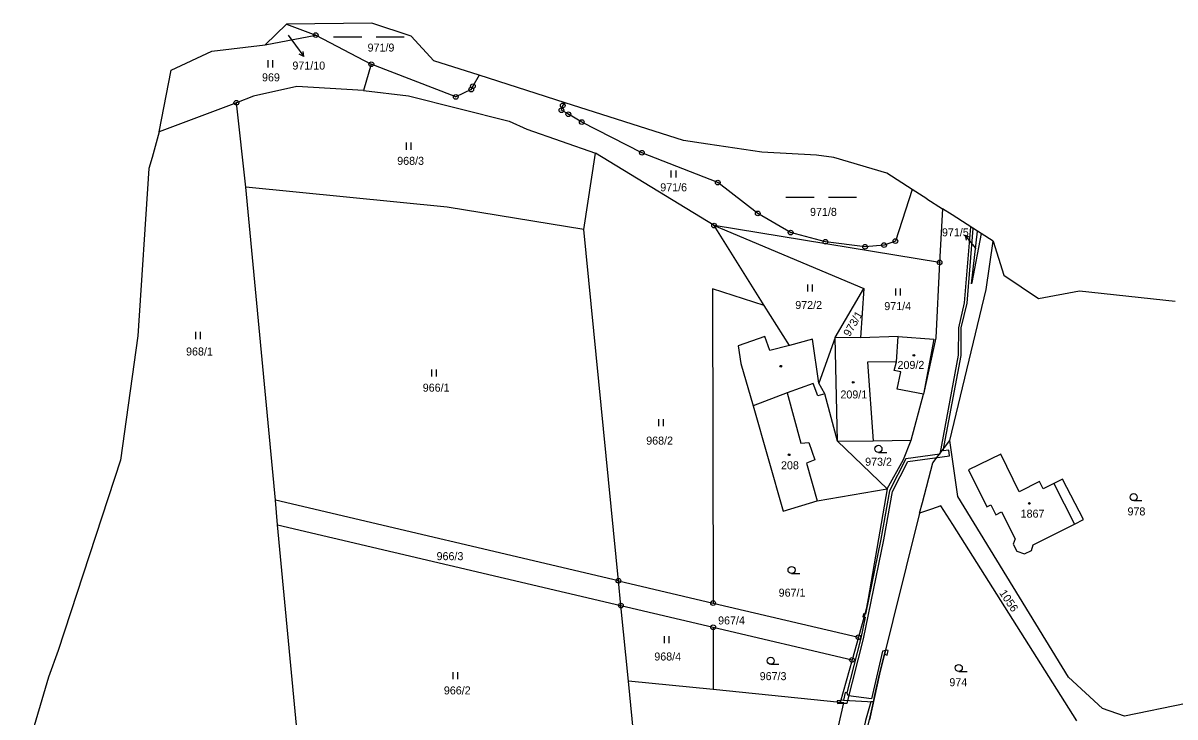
# Model space of a CAD drawing. Extents: x -680203 to -673936, y -1102717 to -1093650.
# Drawn here: x -680182.2 to -679937.5, y -1097122.4 to -1096975.1 of the extents above; entities that cross this region are included whole.
import ezdxf

# ---------------------------------------------------------------- set-up
doc = ezdxf.new("R2010")
doc.units = 0
for name, color, linetype in [('SOxx02xx_Koleje_param další_Popis10', 7, 'Continuous'), ('SOxx02xx_Staničení_Popis10', 7, 'Continuous'), ('SOxxxxxx_Koleje_hlavní_body_Popis10', 7, 'Continuous'), ('SOxxxxxx_Koleje_LN_parametry_Popis10', 7, 'Continuous'), ('SOxxxxxx_Koleje_param další_Popis10', 7, 'Continuous'), ('SOxxxxxx_Osa_bod_P', 7, 'Continuous'), ('SOxxxxxx_Staničení_Popis10', 7, 'Continuous'), ('x_prac', 7, 'Continuous')]:
    doc.layers.add(name, color=color, linetype=linetype)

msp = doc.modelspace()

# ---------------------------------------------------------------- linework, layer by layer
at = {"layer": 'SOxx02xx_Koleje_param další_Popis10'}
for centre, radius in [((-680120.03, -1096977.62), 0.5), ((-680120.03, -1096977.62), 0.0303), ((-680108.22, -1096983.79), 0.5), ((-680108.22, -1096983.79), 0.0303), ((-680086.65, -1096988.46), 0.5), ((-680086.65, -1096988.46), 0.0303), ((-680090.28, -1096990.72), 0.5), ((-680090.28, -1096990.72), 0.0303), ((-680087, -1096989.19), 0.5), ((-680087, -1096989.19), 0.0303), ((-680136.89, -1096991.98), 0.5), ((-680136.89, -1096991.98), 0.0303), ((-680067.83, -1096993.56), 0.5), ((-680067.57, -1096992.55), 0.5), ((-680067.57, -1096992.55), 0.0303), ((-680067.83, -1096993.56), 0.0303), ((-680066.37, -1096994.41), 0.5), ((-680066.37, -1096994.41), 0.0303), ((-680063.51, -1096996.07), 0.5), ((-680063.51, -1096996.07), 0.0303), ((-680050.74, -1097002.6), 0.5), ((-680050.74, -1097002.6), 0.0303), ((-680034.64, -1097008.92), 0.5), ((-680034.64, -1097008.92), 0.0303), ((-680026.13, -1097015.49), 0.5), ((-680035.42, -1097018.06), 0.5), ((-680026.13, -1097015.49), 0.0303), ((-680035.42, -1097018.06), 0.0303), ((-680019.15, -1097019.53), 0.5), ((-680019.15, -1097019.53), 0.0303), ((-680011.78, -1097021.5), 0.5), ((-680011.78, -1097021.5), 0.0303), ((-680003.35, -1097022.56), 0.5), ((-680003.35, -1097022.56), 0.0303), ((-679999.31, -1097022.21), 0.5), ((-679999.31, -1097022.21), 0.0303), ((-679996.89, -1097021.34), 0.5), ((-679996.89, -1097021.34), 0.0303), ((-679987.51, -1097025.87), 0.5), ((-679987.51, -1097025.87), 0.0303), ((-680055.72, -1097093.48), 0.5), ((-680055.72, -1097093.48), 0.0303), ((-680055.2, -1097098.74), 0.5), ((-680035.62, -1097098.21), 0.5), ((-680035.62, -1097098.21), 0.0303), ((-680055.2, -1097098.74), 0.0303), ((-680035.61, -1097103.35), 0.5), ((-680035.61, -1097103.35), 0.0303), ((-680004.76, -1097105.47), 0.5), ((-680004.76, -1097105.47), 0.0303), ((-680006.12, -1097110.29), 0.5), ((-680006.12, -1097110.29), 0.0303)]:
    msp.add_circle(centre, radius, dxfattribs=at)
at = {"layer": 'SOxx02xx_Staničení_Popis10'}
for p, q in [((-680125.85, -1096977.61), (-680124.31, -1096979.75)), ((-680124.31, -1096979.75), (-680122.55, -1096982.18)), ((-680122.55, -1096982.18), (-680122.73, -1096981.07)), ((-680122.55, -1096982.18), (-680123.54, -1096981.66)), ((-679980.19, -1097022.42), (-679982.08, -1097020.09)), ((-679982.08, -1097020.09), (-679981.06, -1097020.55)), ((-679982.08, -1097020.09), (-679981.84, -1097021.18)), ((-679979.74, -1097022.98), (-679980.19, -1097022.42))]:
    msp.add_line(p, q, dxfattribs=at)
at = {"layer": 'SOxxxxxx_Koleje_hlavní_body_Popis10'}
for p, q in [((-680116.22, -1096977.95), (-680110.22, -1096977.95)), ((-680107.22, -1096977.95), (-680101.22, -1096977.95)), ((-680130.12, -1096984.46), (-680130.12, -1096982.96)), ((-680129.12, -1096984.46), (-680129.12, -1096982.96)), ((-680100.77, -1097001.95), (-680100.77, -1097000.45)), ((-680099.77, -1097001.95), (-680099.77, -1097000.45)), ((-680044.5, -1097007.83), (-680044.5, -1097006.33)), ((-680043.5, -1097007.83), (-680043.5, -1097006.33)), ((-680020.14, -1097012), (-680014.14, -1097012)), ((-680011.14, -1097012), (-680005.14, -1097012)), ((-680015.49, -1097032.06), (-680015.49, -1097030.56)), ((-680014.49, -1097032.06), (-680014.49, -1097030.56)), ((-679996.82, -1097032.94), (-679996.82, -1097031.44)), ((-679995.82, -1097032.94), (-679995.82, -1097031.44)), ((-680145.47, -1097042.15), (-680145.47, -1097040.65)), ((-680144.47, -1097042.15), (-680144.47, -1097040.65)), ((-680095.37, -1097050.1), (-680095.37, -1097048.6)), ((-680094.37, -1097050.1), (-680094.37, -1097048.6)), ((-680047.15, -1097060.66), (-680047.15, -1097059.16)), ((-680046.15, -1097060.66), (-680046.15, -1097059.16)), ((-680000.5, -1097066.22), (-679998.75, -1097066.22)), ((-679946.29, -1097076.47), (-679944.54, -1097076.47)), ((-680018.96, -1097091.94), (-680017.21, -1097091.94)), ((-680045.98, -1097106.75), (-680045.98, -1097105.25)), ((-680044.98, -1097106.75), (-680044.98, -1097105.25)), ((-680090.87, -1097114.39), (-680090.87, -1097112.89)), ((-680089.87, -1097114.39), (-680089.87, -1097112.89)), ((-680023.38, -1097111.23), (-680021.63, -1097111.23)), ((-679983.44, -1097112.75), (-679981.69, -1097112.75))]:
    msp.add_line(p, q, dxfattribs=at)
for centre in [(-680000.5, -1097065.47), (-679946.29, -1097075.72), (-680018.96, -1097091.19), (-680023.38, -1097110.48), (-679983.44, -1097112)]:
    msp.add_circle(centre, 0.75, dxfattribs=at)
at = {"layer": 'SOxxxxxx_Koleje_LN_parametry_Popis10'}
for points in [[(-680007.16, -1097119.48), (-680003.69, -1097105.83), (-679999.39, -1097084.79), (-679997.54, -1097074.56), (-679994.28, -1097068.13), (-679985.43, -1097066.93), (-679985.57, -1097065.76), (-679986.73, -1097065.92), (-679982.96, -1097045.66), (-679982.92, -1097039.8), (-679981.69, -1097034.52), (-679980.35, -1097018.67), (-679980.92, -1097018.3), (-679982.29, -1097034.44), (-679983.52, -1097039.74), (-679983.56, -1097045.6), (-679987.46, -1097066.6), (-679994.67, -1097067.58), (-679998.12, -1097074.36), (-679999.97, -1097084.67), (-680003.23, -1097100.59), (-680003.39, -1097100.57), (-680003.55, -1097101.16), (-680003.35, -1097101.19), (-680004.27, -1097105.69), (-680007.22, -1097117.28), (-680007.58, -1097117.23), (-680007.91, -1097118.81), (-680008.53, -1097118.88), (-680008.65, -1097119.3), (-680007.82, -1097119.38), (-680007.85, -1097119.5)], [(-680003.79, -1097101.12), (-680003.55, -1097101.16), (-680003.39, -1097100.57), (-680003.66, -1097100.53)], [(-680007.91, -1097118.81), (-680001.57, -1097119.2), (-680001.32, -1097118.07), (-680000.25, -1097113.29), (-679999.01, -1097108.29), (-679999.67, -1097108.41), (-680001.99, -1097118.54), (-680006.85, -1097117.95), (-680007.22, -1097117.28), (-680007.58, -1097117.23)], [(-679999.2, -1097109.07), (-679998.68, -1097109.29), (-679998.44, -1097108.31), (-679998.76, -1097108.24), (-679999.01, -1097108.29)], [(-680009.23, -1097119.24), (-680008.65, -1097119.3), (-680008.53, -1097118.88), (-680009.24, -1097118.95)], [(-680007.85, -1097119.5), (-680007.82, -1097119.38), (-680008.65, -1097119.3), (-680009.23, -1097119.24), (-680009.22, -1097119.55)], [(-680006.12, -1097137.47), (-680005.9, -1097136.59), (-680002.43, -1097123.01), (-680001.57, -1097119.2), (-680002.13, -1097119.17), (-680003.23, -1097123.15), (-680004.25, -1097127.89), (-680005.67, -1097133.27), (-680006.69, -1097137.28)]]:
    msp.add_lwpolyline(points, close=True, dxfattribs=at)
at = {"layer": 'SOxxxxxx_Koleje_param další_Popis10'}
for centre in [(-679992.98, -1097045.62), (-680021.25, -1097047.93), (-680005.87, -1097051.35), (-680019.47, -1097066.74), (-679968.44, -1097077.07)]:
    msp.add_circle(centre, 0.175, dxfattribs=at)
at = {"layer": 'SOxxxxxx_Staničení_Popis10'}
for p, q in [((-680009.22, -1097063.86), (-680009.68, -1097041.81)), ((-679996.69, -1097046.98), (-680002.85, -1097047.05)), ((-680002.85, -1097047.05), (-680001.63, -1097063.75)), ((-680014.4, -1097051.6), (-680019.9, -1097053.58)), ((-680013.4, -1097054.2), (-680014.4, -1097051.6)), ((-680019.9, -1097053.58), (-680027.14, -1097056.37)), ((-680019.9, -1097053.58), (-680017.02, -1097064.28)), ((-680011.9, -1097053.8), (-680013.4, -1097054.2)), ((-680017.02, -1097064.28), (-680015.28, -1097064.1)), ((-680015.28, -1097064.1), (-680014.05, -1097067.8)), ((-680014.05, -1097067.8), (-680015.79, -1097068.48)), ((-680015.79, -1097068.48), (-680013.55, -1097076.53)), ((-679963.26, -1097072.85), (-679958.88, -1097081.45))]:
    msp.add_line(p, q, dxfattribs=at)
at = {"layer": 'x_prac'}
for p, q in [((-680126.27, -1096975.32), (-680130.75, -1096979.7)), ((-680126.27, -1096975.32), (-680120.03, -1096977.62)), ((-680130.75, -1096979.7), (-680120.03, -1096977.62)), ((-680120.03, -1096977.62), (-680108.22, -1096983.79)), ((-680150.75, -1096985.09), (-680142.1, -1096981.04)), ((-680142.1, -1096981.04), (-680130.75, -1096979.7)), ((-680153.3, -1096998.12), (-680150.75, -1096985.09)), ((-680108.22, -1096983.79), (-680109.91, -1096989.36)), ((-680090.28, -1096990.72), (-680108.22, -1096983.79)), ((-680067.06, -1096991.96), (-680085.34, -1096986.11)), ((-680109.91, -1096989.36), (-680100.34, -1096990.49)), ((-680087, -1096989.19), (-680090.28, -1096990.72)), ((-680136.89, -1096991.98), (-680153.3, -1096998.12)), ((-680134.86, -1097009.89), (-680136.89, -1096991.98)), ((-680067.57, -1096992.55), (-680067.06, -1096991.96)), ((-680153.3, -1096998.12), (-680154.8, -1097003.6)), ((-680063.06, -1097018.87), (-680060.6, -1097002.65)), ((-680035.42, -1097018.06), (-680060.6, -1097002.65)), ((-680013.66, -1097003.13), (-680025.25, -1097002.47)), ((-680009.95, -1097003.57), (-680013.66, -1097003.13)), ((-679998.73, -1097006.94), (-680009.95, -1097003.57)), ((-679993.32, -1097010.39), (-679998.73, -1097006.94)), ((-680128.61, -1097076.34), (-680134.86, -1097009.89)), ((-679990.23, -1097012.36), (-679993.32, -1097010.39)), ((-679990.23, -1097012.36), (-679986.93, -1097014.47)), ((-679986.93, -1097014.47), (-679987.51, -1097025.87)), ((-679984.85, -1097015.8), (-679986.93, -1097014.47)), ((-679979.48, -1097019.22), (-679984.85, -1097015.8)), ((-680055.72, -1097093.48), (-680063.06, -1097018.87)), ((-680024.76, -1097035), (-680035.42, -1097018.06)), ((-679987.51, -1097025.87), (-680035.42, -1097018.06)), ((-680035.42, -1097018.06), (-680003.6, -1097031.4)), ((-679980.77, -1097030.45), (-679979.48, -1097019.22)), ((-679978.68, -1097019.73), (-679979.48, -1097019.22)), ((-679976.15, -1097021.34), (-679978.68, -1097019.73)), ((-679976.15, -1097021.34), (-679973.84, -1097028.56)), ((-679973.84, -1097028.56), (-679966.53, -1097033.55)), ((-680024.76, -1097035), (-680035.75, -1097031.52)), ((-680035.75, -1097031.52), (-680035.62, -1097098.21)), ((-680009.68, -1097041.81), (-680003.6, -1097031.4)), ((-680003.6, -1097031.4), (-680004.28, -1097041.9)), ((-680019.41, -1097043.49), (-680024.76, -1097035)), ((-680009.68, -1097041.81), (-680013.16, -1097051.5)), ((-680004.28, -1097041.9), (-680009.68, -1097041.81)), ((-679996.29, -1097041.59), (-680004.28, -1097041.9)), ((-679993.58, -1097063.63), (-679990.96, -1097053.83)), ((-679998.65, -1097073.96), (-680009.22, -1097063.86)), ((-679988.94, -1097068.41), (-679985.34, -1097063.73)), ((-680128.12, -1097081.59), (-680128.61, -1097076.34)), ((-680055.72, -1097093.48), (-680128.61, -1097076.34)), ((-680123.06, -1097135.37), (-680128.12, -1097081.59)), ((-680128.12, -1097081.59), (-680055.2, -1097098.74)), ((-680055.72, -1097093.48), (-680035.62, -1097098.21)), ((-680055.2, -1097098.74), (-680055.72, -1097093.48)), ((-680035.62, -1097098.21), (-680004.76, -1097105.47)), ((-680053.62, -1097114.8), (-680055.2, -1097098.74)), ((-680055.2, -1097098.74), (-680035.61, -1097103.35)), ((-680003.1, -1097099.55), (-680004.76, -1097105.47)), ((-680035.61, -1097103.35), (-680035.59, -1097116.6)), ((-680035.61, -1097103.35), (-680006.12, -1097110.29)), ((-680004.76, -1097105.47), (-680006.12, -1097110.29)), ((-680174.75, -1097108.29), (-680176.82, -1097113.96)), ((-680006.12, -1097110.29), (-680008.65, -1097119.3)), ((-680176.82, -1097113.96), (-680182.2, -1097132.4)), ((-680051.17, -1097139.7), (-680053.62, -1097114.8)), ((-680035.59, -1097116.6), (-680053.62, -1097114.8)), ((-680008.65, -1097119.3), (-680035.59, -1097116.6))]:
    msp.add_line(p, q, dxfattribs=at)
for points in [[(-680099.79, -1096977.82), (-680108.08, -1096975.05), (-680126.27, -1096975.32)], [(-680085.34, -1096986.11), (-680094.95, -1096983.04), (-680099.79, -1096977.82)], [(-680109.91, -1096989.36), (-680124.03, -1096988.52), (-680133.24, -1096990.61), (-680136.89, -1096991.98)], [(-680085.34, -1096986.11), (-680086.65, -1096988.46), (-680087, -1096989.19)], [(-680100.34, -1096990.49), (-680078.93, -1096995.89), (-680075.2, -1096997.6), (-680060.6, -1097002.65)], [(-679993.32, -1097010.39), (-679996.89, -1097021.34), (-679999.31, -1097022.21), (-680003.35, -1097022.56), (-680011.78, -1097021.5), (-680019.15, -1097019.53), (-680026.13, -1097015.49), (-680034.64, -1097008.92), (-680050.74, -1097002.6), (-680063.51, -1096996.07), (-680066.37, -1096994.41), (-680067.83, -1096993.56), (-680067.57, -1096992.55)], [(-680025.25, -1097002.47), (-680036.76, -1097000.77), (-680041.9, -1097000), (-680067.06, -1096991.96)], [(-680154.8, -1097003.6), (-680155.45, -1097005.97), (-680157.82, -1097041.44), (-680161.47, -1097067.85), (-680174.75, -1097108.29)], [(-680063.06, -1097018.87), (-680092.11, -1097014.18), (-680134.86, -1097009.89)], [(-679978.68, -1097019.73), (-679980.65, -1097030.13), (-679980.77, -1097030.45)], [(-679985.34, -1097063.73), (-679977.63, -1097031.65), (-679976.15, -1097021.34)], [(-679987.51, -1097025.87), (-679988.32, -1097041.92), (-679990.96, -1097053.83)], [(-679966.53, -1097033.55), (-679957.77, -1097031.94), (-679937.48, -1097034.12)], [(-680019.41, -1097043.49), (-680023.6, -1097044.6), (-680024.6, -1097041.6), (-680030.32, -1097043.57)], [(-680013.16, -1097051.5), (-680014.5, -1097042.2), (-680019.41, -1097043.49)], [(-679990.96, -1097053.83), (-679996.52, -1097052.77), (-679995.72, -1097049.12), (-679997.14, -1097048.82), (-679996.69, -1097046.98), (-679996.29, -1097041.59)], [(-679996.29, -1097041.59), (-679988.77, -1097042.17), (-679990.96, -1097053.83)], [(-680030.32, -1097043.57), (-680029.73, -1097047.38), (-680027.14, -1097056.37), (-680020.72, -1097078.68)], [(-680009.22, -1097063.86), (-680011.9, -1097053.8), (-680013.16, -1097051.5)], [(-680009.22, -1097063.86), (-680001.63, -1097063.75), (-679993.58, -1097063.63)], [(-679998.65, -1097073.96), (-679995.19, -1097067.74), (-679993.58, -1097063.63)], [(-679952.92, -1097120.6), (-679960.1, -1097113.96), (-679983.66, -1097075.58), (-679985.34, -1097063.73)], [(-679965.52, -1097073.98), (-679966.31, -1097072.42), (-679970.59, -1097074.62), (-679974.48, -1097066.63), (-679981.36, -1097069.94), (-679977.51, -1097077.82), (-679976.62, -1097077.39), (-679975.59, -1097079.47), (-679974.34, -1097078.82), (-679971.49, -1097084.55), (-679971.86, -1097085.72), (-679971.1, -1097087.22), (-679969.5, -1097087.78), (-679968.01, -1097087.07), (-679967.64, -1097085.88), (-679958.88, -1097081.45), (-679956.98, -1097080.49), (-679961.38, -1097071.91), (-679963.26, -1097072.85), (-679965.52, -1097073.98)], [(-679991.77, -1097079.14), (-679991.16, -1097076.84), (-679988.94, -1097068.41)], [(-680020.72, -1097078.68), (-680013.55, -1097076.53), (-679998.65, -1097073.96)], [(-679998.65, -1097073.96), (-680002.72, -1097097.24), (-680003.1, -1097099.55)], [(-679987.28, -1097077.6), (-679989.21, -1097078.26), (-679991.77, -1097079.14)], [(-679958.36, -1097123.25), (-679984.68, -1097081.55), (-679987.28, -1097077.6)], [(-679991.77, -1097079.14), (-680000.25, -1097113.29), (-680002.43, -1097123.01)], [(-679911.02, -1097119.69), (-679922.55, -1097117.59), (-679935.11, -1097119.53), (-679948.23, -1097122.25), (-679952.92, -1097120.6)], [(-680013.53, -1097144.18), (-680007.82, -1097119.38), (-680008.65, -1097119.3)]]:
    msp.add_lwpolyline(points, dxfattribs=at)

# ---------------------------------------------------------------- texts
at = {"layer": 'SOxxxxxx_Osa_bod_P'}
for s, p in [('971/9', (-680109.01, -1096981.11)), ('971/10', (-680124.98, -1096984.93)), ('969', (-680131.44, -1096987.43)), ('968/3', (-680102.72, -1097005.16)), ('971/6', (-680046.85, -1097010.78)), ('971/8', (-680015.03, -1097016)), ('971/5', (-679987.01, -1097020.34)), ('972/2', (-680018.17, -1097035.77)), ('971/4', (-679999.26, -1097036.01)), ('968/1', (-680147.57, -1097045.65)), ('209/2', (-679996.45, -1097048.5)), ('966/1', (-680097.3, -1097053.33)), ('209/1', (-680008.58, -1097054.77)), ('968/2', (-680049.83, -1097064.57)), ('208', (-680021.2, -1097069.81)), ('973/2', (-680003.33, -1097069.06)), ('1867', (-679970.3, -1097080.08)), ('978', (-679947.6, -1097079.61)), ('966/3', (-680094.36, -1097089.11)), ('967/1', (-680021.7, -1097096.86)), ('967/4', (-680034.56, -1097102.76)), ('968/4', (-680048.11, -1097110.42)), ('967/3', (-680025.73, -1097114.59)), ('974', (-679985.44, -1097115.88)), ('966/2', (-680092.81, -1097117.62))]:
    msp.add_text(s, height=1.7, dxfattribs=at).set_placement(p)
for s, rotation, p in [('973/1', 60, (-680006.61, -1097041.79)), ('1056', 304, (-679974.92, -1097096.09))]:
    msp.add_text(s, height=1.7, rotation=rotation, dxfattribs=at).set_placement(p)

doc.saveas('drawing.dxf')
